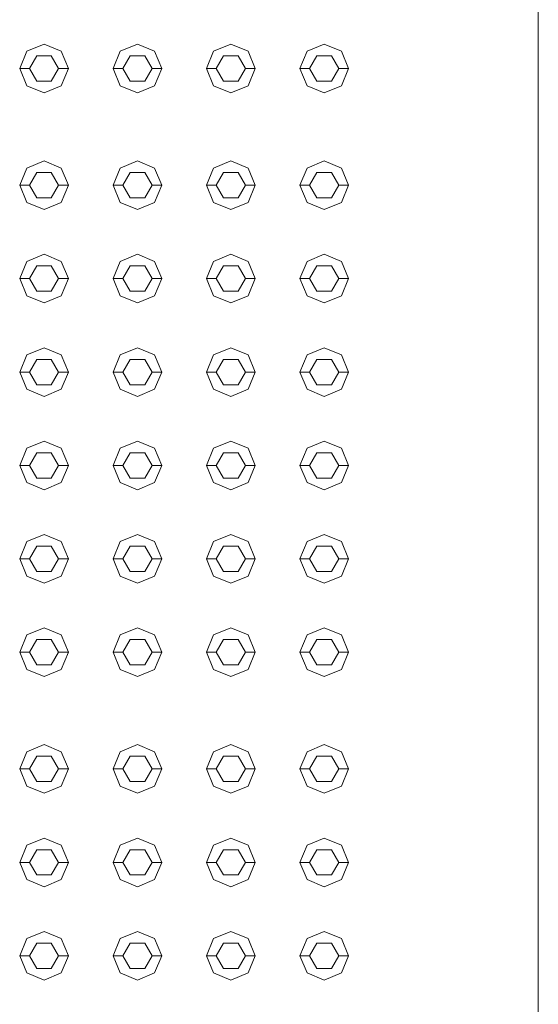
# Model space of a CAD drawing. Header units: millimetres. Extents: x 2 to 902, y -447 to 199.
# Tile 524 of 656: x 30.004 to 30.537, y 151.222 to 152.235. Entities that reach past the tile are written whole.
import ezdxf

# ---------------------------------------------------------------- set-up
doc = ezdxf.new("R2010")
doc.units = ezdxf.units.MM
doc.header["$MEASUREMENT"] = 0
doc.layers.add('IFC-Elemento construtivo genérico-Contorno', color=253, linetype='Continuous', lineweight=5)
doc.layers.add('IFC-Laje-Contorno', color=134, linetype='Continuous', lineweight=5)

msp = doc.modelspace()

# ---------------------------------------------------------------- linework, layer by layer
at = {"layer": 'IFC-Elemento construtivo genérico-Contorno', "color": 7, "lineweight": 5}
for p, q in [((30.0041, 152.1844), (30.0114, 152.2021)), ((30.0114, 152.2021), (30.0291, 152.2094)), ((30.0291, 152.2094), (30.0468, 152.2021)), ((30.0468, 152.2021), (30.0541, 152.1844)), ((30.1001, 152.1844), (30.1074, 152.2021)), ((30.1074, 152.2021), (30.1251, 152.2094)), ((30.1251, 152.2094), (30.1428, 152.2021)), ((30.1428, 152.2021), (30.1501, 152.1844)), ((30.1961, 152.1844), (30.2034, 152.2021)), ((30.2034, 152.2021), (30.2211, 152.2094)), ((30.2211, 152.2094), (30.2388, 152.2021)), ((30.2388, 152.2021), (30.2461, 152.1844)), ((30.2921, 152.1844), (30.2994, 152.2021)), ((30.2994, 152.2021), (30.3171, 152.2094)), ((30.3171, 152.2094), (30.3348, 152.2021)), ((30.3348, 152.2021), (30.3421, 152.1844)), ((30.0141, 152.1844), (30.0216, 152.1974)), ((30.0216, 152.1974), (30.0366, 152.1974)), ((30.0366, 152.1974), (30.0441, 152.1844)), ((30.1101, 152.1844), (30.1176, 152.1974)), ((30.1176, 152.1974), (30.1326, 152.1974)), ((30.1326, 152.1974), (30.1401, 152.1844)), ((30.2061, 152.1844), (30.2136, 152.1974)), ((30.2136, 152.1974), (30.2286, 152.1974)), ((30.2286, 152.1974), (30.2361, 152.1844)), ((30.3021, 152.1844), (30.3096, 152.1974)), ((30.3096, 152.1974), (30.3246, 152.1974)), ((30.3246, 152.1974), (30.3321, 152.1844)), ((30.0041, 152.1844), (30.0141, 152.1844)), ((30.0041, 152.1844), (30.0114, 152.1667)), ((30.0141, 152.1844), (30.0216, 152.1714)), ((30.0366, 152.1714), (30.0441, 152.1844)), ((30.0441, 152.1844), (30.0541, 152.1844)), ((30.0468, 152.1667), (30.0541, 152.1844)), ((30.1001, 152.1844), (30.1101, 152.1844)), ((30.1001, 152.1844), (30.1074, 152.1667)), ((30.1101, 152.1844), (30.1176, 152.1714)), ((30.1326, 152.1714), (30.1401, 152.1844)), ((30.1401, 152.1844), (30.1501, 152.1844)), ((30.1428, 152.1667), (30.1501, 152.1844)), ((30.1961, 152.1844), (30.2061, 152.1844)), ((30.1961, 152.1844), (30.2034, 152.1667)), ((30.2061, 152.1844), (30.2136, 152.1714)), ((30.2286, 152.1714), (30.2361, 152.1844)), ((30.2361, 152.1844), (30.2461, 152.1844)), ((30.2388, 152.1667), (30.2461, 152.1844)), ((30.2921, 152.1844), (30.3021, 152.1844)), ((30.2921, 152.1844), (30.2994, 152.1667)), ((30.3021, 152.1844), (30.3096, 152.1714)), ((30.3246, 152.1714), (30.3321, 152.1844)), ((30.3321, 152.1844), (30.3421, 152.1844)), ((30.3348, 152.1667), (30.3421, 152.1844)), ((30.0216, 152.1714), (30.0366, 152.1714)), ((30.1176, 152.1714), (30.1326, 152.1714)), ((30.2136, 152.1714), (30.2286, 152.1714)), ((30.3096, 152.1714), (30.3246, 152.1714)), ((30.0114, 152.1667), (30.0291, 152.1594)), ((30.0291, 152.1594), (30.0468, 152.1667)), ((30.1074, 152.1667), (30.1251, 152.1594)), ((30.1251, 152.1594), (30.1428, 152.1667)), ((30.2034, 152.1667), (30.2211, 152.1594)), ((30.2211, 152.1594), (30.2388, 152.1667)), ((30.2994, 152.1667), (30.3171, 152.1594)), ((30.3171, 152.1594), (30.3348, 152.1667)), ((30.0114, 152.0821), (30.0291, 152.0894)), ((30.0291, 152.0894), (30.0468, 152.0821)), ((30.1074, 152.0821), (30.1251, 152.0894)), ((30.1251, 152.0894), (30.1428, 152.0821)), ((30.2034, 152.0821), (30.2211, 152.0894)), ((30.2211, 152.0894), (30.2388, 152.0821)), ((30.2994, 152.0821), (30.3171, 152.0894)), ((30.3171, 152.0894), (30.3348, 152.0821)), ((30.0041, 152.0644), (30.0114, 152.0821)), ((30.0468, 152.0821), (30.0541, 152.0644)), ((30.1001, 152.0644), (30.1074, 152.0821)), ((30.1428, 152.0821), (30.1501, 152.0644)), ((30.1961, 152.0644), (30.2034, 152.0821)), ((30.2388, 152.0821), (30.2461, 152.0644)), ((30.2921, 152.0644), (30.2994, 152.0821)), ((30.3348, 152.0821), (30.3421, 152.0644)), ((30.0141, 152.0644), (30.0216, 152.0774)), ((30.0216, 152.0774), (30.0366, 152.0774)), ((30.0366, 152.0774), (30.0441, 152.0644)), ((30.1101, 152.0644), (30.1176, 152.0774)), ((30.1176, 152.0774), (30.1326, 152.0774)), ((30.1326, 152.0774), (30.1401, 152.0644)), ((30.2061, 152.0644), (30.2136, 152.0774)), ((30.2136, 152.0774), (30.2286, 152.0774)), ((30.2286, 152.0774), (30.2361, 152.0644)), ((30.3021, 152.0644), (30.3096, 152.0774)), ((30.3096, 152.0774), (30.3246, 152.0774)), ((30.3246, 152.0774), (30.3321, 152.0644)), ((30.0041, 152.0644), (30.0141, 152.0644)), ((30.0041, 152.0644), (30.0114, 152.0467)), ((30.0141, 152.0644), (30.0216, 152.0514)), ((30.0366, 152.0514), (30.0441, 152.0644)), ((30.0441, 152.0644), (30.0541, 152.0644)), ((30.0468, 152.0467), (30.0541, 152.0644)), ((30.1001, 152.0644), (30.1101, 152.0644)), ((30.1001, 152.0644), (30.1074, 152.0467)), ((30.1101, 152.0644), (30.1176, 152.0514)), ((30.1326, 152.0514), (30.1401, 152.0644)), ((30.1401, 152.0644), (30.1501, 152.0644)), ((30.1428, 152.0467), (30.1501, 152.0644)), ((30.1961, 152.0644), (30.2061, 152.0644)), ((30.1961, 152.0644), (30.2034, 152.0467)), ((30.2061, 152.0644), (30.2136, 152.0514)), ((30.2286, 152.0514), (30.2361, 152.0644)), ((30.2361, 152.0644), (30.2461, 152.0644)), ((30.2388, 152.0467), (30.2461, 152.0644)), ((30.2921, 152.0644), (30.3021, 152.0644)), ((30.2921, 152.0644), (30.2994, 152.0467)), ((30.3021, 152.0644), (30.3096, 152.0514)), ((30.3246, 152.0514), (30.3321, 152.0644)), ((30.3321, 152.0644), (30.3421, 152.0644)), ((30.3348, 152.0467), (30.3421, 152.0644)), ((30.0216, 152.0514), (30.0366, 152.0514)), ((30.1176, 152.0514), (30.1326, 152.0514)), ((30.2136, 152.0514), (30.2286, 152.0514)), ((30.3096, 152.0514), (30.3246, 152.0514)), ((30.0114, 152.0467), (30.0291, 152.0394)), ((30.0291, 152.0394), (30.0468, 152.0467)), ((30.1074, 152.0467), (30.1251, 152.0394)), ((30.1251, 152.0394), (30.1428, 152.0467)), ((30.2034, 152.0467), (30.2211, 152.0394)), ((30.2211, 152.0394), (30.2388, 152.0467)), ((30.2994, 152.0467), (30.3171, 152.0394)), ((30.3171, 152.0394), (30.3348, 152.0467)), ((30.0114, 151.9861), (30.0291, 151.9934)), ((30.0291, 151.9934), (30.0468, 151.9861)), ((30.1074, 151.9861), (30.1251, 151.9934)), ((30.1251, 151.9934), (30.1428, 151.9861)), ((30.2034, 151.9861), (30.2211, 151.9934)), ((30.2211, 151.9934), (30.2388, 151.9861)), ((30.2994, 151.9861), (30.3171, 151.9934)), ((30.3171, 151.9934), (30.3348, 151.9861)), ((30.0041, 151.9684), (30.0114, 151.9861)), ((30.0141, 151.9684), (30.0216, 151.9814)), ((30.0216, 151.9814), (30.0366, 151.9814)), ((30.0366, 151.9814), (30.0441, 151.9684)), ((30.0468, 151.9861), (30.0541, 151.9684)), ((30.1001, 151.9684), (30.1074, 151.9861)), ((30.1101, 151.9684), (30.1176, 151.9814)), ((30.1176, 151.9814), (30.1326, 151.9814)), ((30.1326, 151.9814), (30.1401, 151.9684)), ((30.1428, 151.9861), (30.1501, 151.9684)), ((30.1961, 151.9684), (30.2034, 151.9861)), ((30.2061, 151.9684), (30.2136, 151.9814)), ((30.2136, 151.9814), (30.2286, 151.9814)), ((30.2286, 151.9814), (30.2361, 151.9684)), ((30.2388, 151.9861), (30.2461, 151.9684)), ((30.2921, 151.9684), (30.2994, 151.9861)), ((30.3021, 151.9684), (30.3096, 151.9814)), ((30.3096, 151.9814), (30.3246, 151.9814)), ((30.3246, 151.9814), (30.3321, 151.9684)), ((30.3348, 151.9861), (30.3421, 151.9684)), ((30.0041, 151.9684), (30.0141, 151.9684)), ((30.0041, 151.9684), (30.0114, 151.9507)), ((30.0141, 151.9684), (30.0216, 151.9554)), ((30.0366, 151.9554), (30.0441, 151.9684)), ((30.0441, 151.9684), (30.0541, 151.9684)), ((30.0468, 151.9507), (30.0541, 151.9684)), ((30.1001, 151.9684), (30.1101, 151.9684)), ((30.1001, 151.9684), (30.1074, 151.9507)), ((30.1101, 151.9684), (30.1176, 151.9554)), ((30.1326, 151.9554), (30.1401, 151.9684)), ((30.1401, 151.9684), (30.1501, 151.9684)), ((30.1428, 151.9507), (30.1501, 151.9684)), ((30.1961, 151.9684), (30.2061, 151.9684)), ((30.1961, 151.9684), (30.2034, 151.9507)), ((30.2061, 151.9684), (30.2136, 151.9554)), ((30.2286, 151.9554), (30.2361, 151.9684)), ((30.2361, 151.9684), (30.2461, 151.9684)), ((30.2388, 151.9507), (30.2461, 151.9684)), ((30.2921, 151.9684), (30.3021, 151.9684)), ((30.2921, 151.9684), (30.2994, 151.9507)), ((30.3021, 151.9684), (30.3096, 151.9554)), ((30.3246, 151.9554), (30.3321, 151.9684)), ((30.3321, 151.9684), (30.3421, 151.9684)), ((30.3348, 151.9507), (30.3421, 151.9684)), ((30.0114, 151.9507), (30.0291, 151.9434)), ((30.0216, 151.9554), (30.0366, 151.9554)), ((30.0291, 151.9434), (30.0468, 151.9507)), ((30.1074, 151.9507), (30.1251, 151.9434)), ((30.1176, 151.9554), (30.1326, 151.9554)), ((30.1251, 151.9434), (30.1428, 151.9507)), ((30.2034, 151.9507), (30.2211, 151.9434)), ((30.2136, 151.9554), (30.2286, 151.9554)), ((30.2211, 151.9434), (30.2388, 151.9507)), ((30.2994, 151.9507), (30.3171, 151.9434)), ((30.3096, 151.9554), (30.3246, 151.9554)), ((30.3171, 151.9434), (30.3348, 151.9507)), ((30.0114, 151.8901), (30.0291, 151.8974)), ((30.0291, 151.8974), (30.0468, 151.8901)), ((30.1074, 151.8901), (30.1251, 151.8974)), ((30.1251, 151.8974), (30.1428, 151.8901)), ((30.2034, 151.8901), (30.2211, 151.8974)), ((30.2211, 151.8974), (30.2388, 151.8901)), ((30.2994, 151.8901), (30.3171, 151.8974)), ((30.3171, 151.8974), (30.3348, 151.8901)), ((30.0041, 151.8724), (30.0114, 151.8901)), ((30.0468, 151.8901), (30.0541, 151.8724)), ((30.1001, 151.8724), (30.1074, 151.8901)), ((30.1428, 151.8901), (30.1501, 151.8724)), ((30.1961, 151.8724), (30.2034, 151.8901)), ((30.2388, 151.8901), (30.2461, 151.8724)), ((30.2921, 151.8724), (30.2994, 151.8901)), ((30.3348, 151.8901), (30.3421, 151.8724)), ((30.0141, 151.8724), (30.0216, 151.8854)), ((30.0216, 151.8854), (30.0366, 151.8854)), ((30.0366, 151.8854), (30.0441, 151.8724)), ((30.1101, 151.8724), (30.1176, 151.8854)), ((30.1176, 151.8854), (30.1326, 151.8854)), ((30.1326, 151.8854), (30.1401, 151.8724)), ((30.2061, 151.8724), (30.2136, 151.8854)), ((30.2136, 151.8854), (30.2286, 151.8854)), ((30.2286, 151.8854), (30.2361, 151.8724)), ((30.3021, 151.8724), (30.3096, 151.8854)), ((30.3096, 151.8854), (30.3246, 151.8854)), ((30.3246, 151.8854), (30.3321, 151.8724)), ((30.0041, 151.8724), (30.0141, 151.8724)), ((30.0041, 151.8724), (30.0114, 151.8547)), ((30.0141, 151.8724), (30.0216, 151.8594)), ((30.0366, 151.8594), (30.0441, 151.8724)), ((30.0441, 151.8724), (30.0541, 151.8724)), ((30.0468, 151.8547), (30.0541, 151.8724)), ((30.1001, 151.8724), (30.1101, 151.8724)), ((30.1001, 151.8724), (30.1074, 151.8547)), ((30.1101, 151.8724), (30.1176, 151.8594)), ((30.1326, 151.8594), (30.1401, 151.8724)), ((30.1401, 151.8724), (30.1501, 151.8724)), ((30.1428, 151.8547), (30.1501, 151.8724)), ((30.1961, 151.8724), (30.2061, 151.8724)), ((30.1961, 151.8724), (30.2034, 151.8547)), ((30.2061, 151.8724), (30.2136, 151.8594)), ((30.2286, 151.8594), (30.2361, 151.8724)), ((30.2361, 151.8724), (30.2461, 151.8724)), ((30.2388, 151.8547), (30.2461, 151.8724)), ((30.2921, 151.8724), (30.3021, 151.8724)), ((30.2921, 151.8724), (30.2994, 151.8547)), ((30.3021, 151.8724), (30.3096, 151.8594)), ((30.3246, 151.8594), (30.3321, 151.8724)), ((30.3321, 151.8724), (30.3421, 151.8724)), ((30.3348, 151.8547), (30.3421, 151.8724)), ((30.0216, 151.8594), (30.0366, 151.8594)), ((30.1176, 151.8594), (30.1326, 151.8594)), ((30.2136, 151.8594), (30.2286, 151.8594)), ((30.3096, 151.8594), (30.3246, 151.8594)), ((30.0114, 151.8547), (30.0291, 151.8474)), ((30.0291, 151.8474), (30.0468, 151.8547)), ((30.1074, 151.8547), (30.1251, 151.8474)), ((30.1251, 151.8474), (30.1428, 151.8547)), ((30.2034, 151.8547), (30.2211, 151.8474)), ((30.2211, 151.8474), (30.2388, 151.8547)), ((30.2994, 151.8547), (30.3171, 151.8474)), ((30.3171, 151.8474), (30.3348, 151.8547)), ((30.0114, 151.7941), (30.0291, 151.8014)), ((30.0291, 151.8014), (30.0468, 151.7941)), ((30.1074, 151.7941), (30.1251, 151.8014)), ((30.1251, 151.8014), (30.1428, 151.7941)), ((30.2034, 151.7941), (30.2211, 151.8014)), ((30.2211, 151.8014), (30.2388, 151.7941)), ((30.2994, 151.7941), (30.3171, 151.8014)), ((30.3171, 151.8014), (30.3348, 151.7941)), ((30.0041, 151.7764), (30.0114, 151.7941)), ((30.0141, 151.7764), (30.0216, 151.7894)), ((30.0216, 151.7894), (30.0366, 151.7894)), ((30.0366, 151.7894), (30.0441, 151.7764)), ((30.0468, 151.7941), (30.0541, 151.7764)), ((30.1001, 151.7764), (30.1074, 151.7941)), ((30.1101, 151.7764), (30.1176, 151.7894)), ((30.1176, 151.7894), (30.1326, 151.7894)), ((30.1326, 151.7894), (30.1401, 151.7764)), ((30.1428, 151.7941), (30.1501, 151.7764)), ((30.1961, 151.7764), (30.2034, 151.7941)), ((30.2061, 151.7764), (30.2136, 151.7894)), ((30.2136, 151.7894), (30.2286, 151.7894)), ((30.2286, 151.7894), (30.2361, 151.7764)), ((30.2388, 151.7941), (30.2461, 151.7764)), ((30.2921, 151.7764), (30.2994, 151.7941)), ((30.3021, 151.7764), (30.3096, 151.7894)), ((30.3096, 151.7894), (30.3246, 151.7894)), ((30.3246, 151.7894), (30.3321, 151.7764)), ((30.3348, 151.7941), (30.3421, 151.7764)), ((30.0041, 151.7764), (30.0141, 151.7764)), ((30.0041, 151.7764), (30.0114, 151.7587)), ((30.0141, 151.7764), (30.0216, 151.7634)), ((30.0366, 151.7634), (30.0441, 151.7764)), ((30.0441, 151.7764), (30.0541, 151.7764)), ((30.0468, 151.7587), (30.0541, 151.7764)), ((30.1001, 151.7764), (30.1101, 151.7764)), ((30.1001, 151.7764), (30.1074, 151.7587)), ((30.1101, 151.7764), (30.1176, 151.7634)), ((30.1326, 151.7634), (30.1401, 151.7764)), ((30.1401, 151.7764), (30.1501, 151.7764)), ((30.1428, 151.7587), (30.1501, 151.7764)), ((30.1961, 151.7764), (30.2061, 151.7764)), ((30.1961, 151.7764), (30.2034, 151.7587)), ((30.2061, 151.7764), (30.2136, 151.7634)), ((30.2286, 151.7634), (30.2361, 151.7764)), ((30.2361, 151.7764), (30.2461, 151.7764)), ((30.2388, 151.7587), (30.2461, 151.7764)), ((30.2921, 151.7764), (30.3021, 151.7764)), ((30.2921, 151.7764), (30.2994, 151.7587)), ((30.3021, 151.7764), (30.3096, 151.7634)), ((30.3246, 151.7634), (30.3321, 151.7764)), ((30.3321, 151.7764), (30.3421, 151.7764)), ((30.3348, 151.7587), (30.3421, 151.7764)), ((30.0114, 151.7587), (30.0291, 151.7514)), ((30.0216, 151.7634), (30.0366, 151.7634)), ((30.0291, 151.7514), (30.0468, 151.7587)), ((30.1074, 151.7587), (30.1251, 151.7514)), ((30.1176, 151.7634), (30.1326, 151.7634)), ((30.1251, 151.7514), (30.1428, 151.7587)), ((30.2034, 151.7587), (30.2211, 151.7514)), ((30.2136, 151.7634), (30.2286, 151.7634)), ((30.2211, 151.7514), (30.2388, 151.7587)), ((30.2994, 151.7587), (30.3171, 151.7514)), ((30.3096, 151.7634), (30.3246, 151.7634)), ((30.3171, 151.7514), (30.3348, 151.7587)), ((30.0114, 151.6981), (30.0291, 151.7054)), ((30.0291, 151.7054), (30.0468, 151.6981)), ((30.1074, 151.6981), (30.1251, 151.7054)), ((30.1251, 151.7054), (30.1428, 151.6981)), ((30.2034, 151.6981), (30.2211, 151.7054)), ((30.2211, 151.7054), (30.2388, 151.6981)), ((30.2994, 151.6981), (30.3171, 151.7054)), ((30.3171, 151.7054), (30.3348, 151.6981)), ((30.0041, 151.6804), (30.0114, 151.6981)), ((30.0468, 151.6981), (30.0541, 151.6804)), ((30.1001, 151.6804), (30.1074, 151.6981)), ((30.1428, 151.6981), (30.1501, 151.6804)), ((30.1961, 151.6804), (30.2034, 151.6981)), ((30.2388, 151.6981), (30.2461, 151.6804)), ((30.2921, 151.6804), (30.2994, 151.6981)), ((30.3348, 151.6981), (30.3421, 151.6804)), ((30.0141, 151.6804), (30.0216, 151.6934)), ((30.0216, 151.6934), (30.0366, 151.6934)), ((30.0366, 151.6934), (30.0441, 151.6804)), ((30.1101, 151.6804), (30.1176, 151.6934)), ((30.1176, 151.6934), (30.1326, 151.6934)), ((30.1326, 151.6934), (30.1401, 151.6804)), ((30.2061, 151.6804), (30.2136, 151.6934)), ((30.2136, 151.6934), (30.2286, 151.6934)), ((30.2286, 151.6934), (30.2361, 151.6804)), ((30.3021, 151.6804), (30.3096, 151.6934)), ((30.3096, 151.6934), (30.3246, 151.6934)), ((30.3246, 151.6934), (30.3321, 151.6804)), ((30.0041, 151.6804), (30.0141, 151.6804)), ((30.0041, 151.6804), (30.0114, 151.6627)), ((30.0141, 151.6804), (30.0216, 151.6674)), ((30.0366, 151.6674), (30.0441, 151.6804)), ((30.0441, 151.6804), (30.0541, 151.6804)), ((30.0468, 151.6627), (30.0541, 151.6804)), ((30.1001, 151.6804), (30.1101, 151.6804)), ((30.1001, 151.6804), (30.1074, 151.6627)), ((30.1101, 151.6804), (30.1176, 151.6674)), ((30.1326, 151.6674), (30.1401, 151.6804)), ((30.1401, 151.6804), (30.1501, 151.6804)), ((30.1428, 151.6627), (30.1501, 151.6804)), ((30.1961, 151.6804), (30.2061, 151.6804)), ((30.1961, 151.6804), (30.2034, 151.6627)), ((30.2061, 151.6804), (30.2136, 151.6674)), ((30.2286, 151.6674), (30.2361, 151.6804)), ((30.2361, 151.6804), (30.2461, 151.6804)), ((30.2388, 151.6627), (30.2461, 151.6804)), ((30.2921, 151.6804), (30.3021, 151.6804)), ((30.2921, 151.6804), (30.2994, 151.6627)), ((30.3021, 151.6804), (30.3096, 151.6674)), ((30.3246, 151.6674), (30.3321, 151.6804)), ((30.3321, 151.6804), (30.3421, 151.6804)), ((30.3348, 151.6627), (30.3421, 151.6804)), ((30.0216, 151.6674), (30.0366, 151.6674)), ((30.1176, 151.6674), (30.1326, 151.6674)), ((30.2136, 151.6674), (30.2286, 151.6674)), ((30.3096, 151.6674), (30.3246, 151.6674)), ((30.0114, 151.6627), (30.0291, 151.6554)), ((30.0291, 151.6554), (30.0468, 151.6627)), ((30.1074, 151.6627), (30.1251, 151.6554)), ((30.1251, 151.6554), (30.1428, 151.6627)), ((30.2034, 151.6627), (30.2211, 151.6554)), ((30.2211, 151.6554), (30.2388, 151.6627)), ((30.2994, 151.6627), (30.3171, 151.6554)), ((30.3171, 151.6554), (30.3348, 151.6627)), ((30.0114, 151.6021), (30.0291, 151.6094)), ((30.0291, 151.6094), (30.0468, 151.6021)), ((30.1074, 151.6021), (30.1251, 151.6094)), ((30.1251, 151.6094), (30.1428, 151.6021)), ((30.2034, 151.6021), (30.2211, 151.6094)), ((30.2211, 151.6094), (30.2388, 151.6021)), ((30.2994, 151.6021), (30.3171, 151.6094)), ((30.3171, 151.6094), (30.3348, 151.6021)), ((30.0041, 151.5844), (30.0114, 151.6021)), ((30.0141, 151.5844), (30.0216, 151.5974)), ((30.0216, 151.5974), (30.0366, 151.5974)), ((30.0366, 151.5974), (30.0441, 151.5844)), ((30.0468, 151.6021), (30.0541, 151.5844)), ((30.1001, 151.5844), (30.1074, 151.6021)), ((30.1101, 151.5844), (30.1176, 151.5974)), ((30.1176, 151.5974), (30.1326, 151.5974)), ((30.1326, 151.5974), (30.1401, 151.5844)), ((30.1428, 151.6021), (30.1501, 151.5844)), ((30.1961, 151.5844), (30.2034, 151.6021)), ((30.2061, 151.5844), (30.2136, 151.5974)), ((30.2136, 151.5974), (30.2286, 151.5974)), ((30.2286, 151.5974), (30.2361, 151.5844)), ((30.2388, 151.6021), (30.2461, 151.5844)), ((30.2921, 151.5844), (30.2994, 151.6021)), ((30.3021, 151.5844), (30.3096, 151.5974)), ((30.3096, 151.5974), (30.3246, 151.5974)), ((30.3246, 151.5974), (30.3321, 151.5844)), ((30.3348, 151.6021), (30.3421, 151.5844)), ((30.0041, 151.5844), (30.0141, 151.5844)), ((30.0041, 151.5844), (30.0114, 151.5667)), ((30.0141, 151.5844), (30.0216, 151.5714)), ((30.0366, 151.5714), (30.0441, 151.5844)), ((30.0441, 151.5844), (30.0541, 151.5844)), ((30.0468, 151.5667), (30.0541, 151.5844)), ((30.1001, 151.5844), (30.1101, 151.5844)), ((30.1001, 151.5844), (30.1074, 151.5667)), ((30.1101, 151.5844), (30.1176, 151.5714)), ((30.1326, 151.5714), (30.1401, 151.5844)), ((30.1401, 151.5844), (30.1501, 151.5844)), ((30.1428, 151.5667), (30.1501, 151.5844)), ((30.1961, 151.5844), (30.2061, 151.5844)), ((30.1961, 151.5844), (30.2034, 151.5667)), ((30.2061, 151.5844), (30.2136, 151.5714)), ((30.2286, 151.5714), (30.2361, 151.5844)), ((30.2361, 151.5844), (30.2461, 151.5844)), ((30.2388, 151.5667), (30.2461, 151.5844)), ((30.2921, 151.5844), (30.3021, 151.5844)), ((30.2921, 151.5844), (30.2994, 151.5667)), ((30.3021, 151.5844), (30.3096, 151.5714)), ((30.3246, 151.5714), (30.3321, 151.5844)), ((30.3321, 151.5844), (30.3421, 151.5844)), ((30.3348, 151.5667), (30.3421, 151.5844)), ((30.0114, 151.5667), (30.0291, 151.5594)), ((30.0216, 151.5714), (30.0366, 151.5714)), ((30.0291, 151.5594), (30.0468, 151.5667)), ((30.1074, 151.5667), (30.1251, 151.5594)), ((30.1176, 151.5714), (30.1326, 151.5714)), ((30.1251, 151.5594), (30.1428, 151.5667)), ((30.2034, 151.5667), (30.2211, 151.5594)), ((30.2136, 151.5714), (30.2286, 151.5714)), ((30.2211, 151.5594), (30.2388, 151.5667)), ((30.2994, 151.5667), (30.3171, 151.5594)), ((30.3096, 151.5714), (30.3246, 151.5714)), ((30.3171, 151.5594), (30.3348, 151.5667)), ((30.0041, 151.4644), (30.0114, 151.4821)), ((30.0114, 151.4821), (30.0291, 151.4894)), ((30.0291, 151.4894), (30.0468, 151.4821)), ((30.0468, 151.4821), (30.0541, 151.4644)), ((30.1001, 151.4644), (30.1074, 151.4821)), ((30.1074, 151.4821), (30.1251, 151.4894)), ((30.1251, 151.4894), (30.1428, 151.4821)), ((30.1428, 151.4821), (30.1501, 151.4644)), ((30.1961, 151.4644), (30.2034, 151.4821)), ((30.2034, 151.4821), (30.2211, 151.4894)), ((30.2211, 151.4894), (30.2388, 151.4821)), ((30.2388, 151.4821), (30.2461, 151.4644)), ((30.2921, 151.4644), (30.2994, 151.4821)), ((30.2994, 151.4821), (30.3171, 151.4894)), ((30.3171, 151.4894), (30.3348, 151.4821)), ((30.3348, 151.4821), (30.3421, 151.4644)), ((30.0141, 151.4644), (30.0216, 151.4774)), ((30.0216, 151.4774), (30.0366, 151.4774)), ((30.0366, 151.4774), (30.0441, 151.4644)), ((30.1101, 151.4644), (30.1176, 151.4774)), ((30.1176, 151.4774), (30.1326, 151.4774)), ((30.1326, 151.4774), (30.1401, 151.4644)), ((30.2061, 151.4644), (30.2136, 151.4774)), ((30.2136, 151.4774), (30.2286, 151.4774)), ((30.2286, 151.4774), (30.2361, 151.4644)), ((30.3021, 151.4644), (30.3096, 151.4774)), ((30.3096, 151.4774), (30.3246, 151.4774)), ((30.3246, 151.4774), (30.3321, 151.4644)), ((30.0041, 151.4644), (30.0141, 151.4644)), ((30.0041, 151.4644), (30.0114, 151.4467)), ((30.0141, 151.4644), (30.0216, 151.4514)), ((30.0366, 151.4514), (30.0441, 151.4644)), ((30.0441, 151.4644), (30.0541, 151.4644)), ((30.0468, 151.4467), (30.0541, 151.4644)), ((30.1001, 151.4644), (30.1101, 151.4644)), ((30.1001, 151.4644), (30.1074, 151.4467)), ((30.1101, 151.4644), (30.1176, 151.4514)), ((30.1326, 151.4514), (30.1401, 151.4644)), ((30.1401, 151.4644), (30.1501, 151.4644)), ((30.1428, 151.4467), (30.1501, 151.4644)), ((30.1961, 151.4644), (30.2061, 151.4644)), ((30.1961, 151.4644), (30.2034, 151.4467)), ((30.2061, 151.4644), (30.2136, 151.4514)), ((30.2286, 151.4514), (30.2361, 151.4644)), ((30.2361, 151.4644), (30.2461, 151.4644)), ((30.2388, 151.4467), (30.2461, 151.4644)), ((30.2921, 151.4644), (30.3021, 151.4644)), ((30.2921, 151.4644), (30.2994, 151.4467)), ((30.3021, 151.4644), (30.3096, 151.4514)), ((30.3246, 151.4514), (30.3321, 151.4644)), ((30.3321, 151.4644), (30.3421, 151.4644)), ((30.3348, 151.4467), (30.3421, 151.4644)), ((30.0216, 151.4514), (30.0366, 151.4514)), ((30.1176, 151.4514), (30.1326, 151.4514)), ((30.2136, 151.4514), (30.2286, 151.4514)), ((30.3096, 151.4514), (30.3246, 151.4514)), ((30.0114, 151.4467), (30.0291, 151.4394)), ((30.0291, 151.4394), (30.0468, 151.4467)), ((30.1074, 151.4467), (30.1251, 151.4394)), ((30.1251, 151.4394), (30.1428, 151.4467)), ((30.2034, 151.4467), (30.2211, 151.4394)), ((30.2211, 151.4394), (30.2388, 151.4467)), ((30.2994, 151.4467), (30.3171, 151.4394)), ((30.3171, 151.4394), (30.3348, 151.4467)), ((30.0114, 151.3861), (30.0291, 151.3934)), ((30.0291, 151.3934), (30.0468, 151.3861)), ((30.1074, 151.3861), (30.1251, 151.3934)), ((30.1251, 151.3934), (30.1428, 151.3861)), ((30.2034, 151.3861), (30.2211, 151.3934)), ((30.2211, 151.3934), (30.2388, 151.3861)), ((30.2994, 151.3861), (30.3171, 151.3934)), ((30.3171, 151.3934), (30.3348, 151.3861)), ((30.0041, 151.3684), (30.0114, 151.3861)), ((30.0141, 151.3684), (30.0216, 151.3814)), ((30.0216, 151.3814), (30.0366, 151.3814)), ((30.0366, 151.3814), (30.0441, 151.3684)), ((30.0468, 151.3861), (30.0541, 151.3684)), ((30.1001, 151.3684), (30.1074, 151.3861)), ((30.1101, 151.3684), (30.1176, 151.3814)), ((30.1176, 151.3814), (30.1326, 151.3814)), ((30.1326, 151.3814), (30.1401, 151.3684)), ((30.1428, 151.3861), (30.1501, 151.3684)), ((30.1961, 151.3684), (30.2034, 151.3861)), ((30.2061, 151.3684), (30.2136, 151.3814)), ((30.2136, 151.3814), (30.2286, 151.3814)), ((30.2286, 151.3814), (30.2361, 151.3684)), ((30.2388, 151.3861), (30.2461, 151.3684)), ((30.2921, 151.3684), (30.2994, 151.3861)), ((30.3021, 151.3684), (30.3096, 151.3814)), ((30.3096, 151.3814), (30.3246, 151.3814)), ((30.3246, 151.3814), (30.3321, 151.3684)), ((30.3348, 151.3861), (30.3421, 151.3684)), ((30.0041, 151.3684), (30.0141, 151.3684)), ((30.0041, 151.3684), (30.0114, 151.3507)), ((30.0141, 151.3684), (30.0216, 151.3554)), ((30.0366, 151.3554), (30.0441, 151.3684)), ((30.0441, 151.3684), (30.0541, 151.3684)), ((30.0468, 151.3507), (30.0541, 151.3684)), ((30.1001, 151.3684), (30.1101, 151.3684)), ((30.1001, 151.3684), (30.1074, 151.3507)), ((30.1101, 151.3684), (30.1176, 151.3554)), ((30.1326, 151.3554), (30.1401, 151.3684)), ((30.1401, 151.3684), (30.1501, 151.3684)), ((30.1428, 151.3507), (30.1501, 151.3684)), ((30.1961, 151.3684), (30.2061, 151.3684)), ((30.1961, 151.3684), (30.2034, 151.3507)), ((30.2061, 151.3684), (30.2136, 151.3554)), ((30.2286, 151.3554), (30.2361, 151.3684)), ((30.2361, 151.3684), (30.2461, 151.3684)), ((30.2388, 151.3507), (30.2461, 151.3684)), ((30.2921, 151.3684), (30.3021, 151.3684)), ((30.2921, 151.3684), (30.2994, 151.3507)), ((30.3021, 151.3684), (30.3096, 151.3554)), ((30.3246, 151.3554), (30.3321, 151.3684)), ((30.3321, 151.3684), (30.3421, 151.3684)), ((30.3348, 151.3507), (30.3421, 151.3684)), ((30.0114, 151.3507), (30.0291, 151.3434)), ((30.0216, 151.3554), (30.0366, 151.3554)), ((30.0291, 151.3434), (30.0468, 151.3507)), ((30.1074, 151.3507), (30.1251, 151.3434)), ((30.1176, 151.3554), (30.1326, 151.3554)), ((30.1251, 151.3434), (30.1428, 151.3507)), ((30.2034, 151.3507), (30.2211, 151.3434)), ((30.2136, 151.3554), (30.2286, 151.3554)), ((30.2211, 151.3434), (30.2388, 151.3507)), ((30.2994, 151.3507), (30.3171, 151.3434)), ((30.3096, 151.3554), (30.3246, 151.3554)), ((30.3171, 151.3434), (30.3348, 151.3507)), ((30.0041, 151.2724), (30.0114, 151.2901)), ((30.0114, 151.2901), (30.0291, 151.2974)), ((30.0291, 151.2974), (30.0468, 151.2901)), ((30.0468, 151.2901), (30.0541, 151.2724)), ((30.1001, 151.2724), (30.1074, 151.2901)), ((30.1074, 151.2901), (30.1251, 151.2974)), ((30.1251, 151.2974), (30.1428, 151.2901)), ((30.1428, 151.2901), (30.1501, 151.2724)), ((30.1961, 151.2724), (30.2034, 151.2901)), ((30.2034, 151.2901), (30.2211, 151.2974)), ((30.2211, 151.2974), (30.2388, 151.2901)), ((30.2388, 151.2901), (30.2461, 151.2724)), ((30.2921, 151.2724), (30.2994, 151.2901)), ((30.2994, 151.2901), (30.3171, 151.2974)), ((30.3171, 151.2974), (30.3348, 151.2901)), ((30.3348, 151.2901), (30.3421, 151.2724)), ((30.0141, 151.2724), (30.0216, 151.2854)), ((30.0216, 151.2854), (30.0366, 151.2854)), ((30.0366, 151.2854), (30.0441, 151.2724)), ((30.1101, 151.2724), (30.1176, 151.2854)), ((30.1176, 151.2854), (30.1326, 151.2854)), ((30.1326, 151.2854), (30.1401, 151.2724)), ((30.2061, 151.2724), (30.2136, 151.2854)), ((30.2136, 151.2854), (30.2286, 151.2854)), ((30.2286, 151.2854), (30.2361, 151.2724)), ((30.3021, 151.2724), (30.3096, 151.2854)), ((30.3096, 151.2854), (30.3246, 151.2854)), ((30.3246, 151.2854), (30.3321, 151.2724)), ((30.0041, 151.2724), (30.0141, 151.2724)), ((30.0041, 151.2724), (30.0114, 151.2547)), ((30.0141, 151.2724), (30.0216, 151.2594)), ((30.0366, 151.2594), (30.0441, 151.2724)), ((30.0441, 151.2724), (30.0541, 151.2724)), ((30.0468, 151.2547), (30.0541, 151.2724)), ((30.1001, 151.2724), (30.1101, 151.2724)), ((30.1001, 151.2724), (30.1074, 151.2547)), ((30.1101, 151.2724), (30.1176, 151.2594)), ((30.1326, 151.2594), (30.1401, 151.2724)), ((30.1401, 151.2724), (30.1501, 151.2724)), ((30.1428, 151.2547), (30.1501, 151.2724)), ((30.1961, 151.2724), (30.2061, 151.2724)), ((30.1961, 151.2724), (30.2034, 151.2547)), ((30.2061, 151.2724), (30.2136, 151.2594)), ((30.2286, 151.2594), (30.2361, 151.2724)), ((30.2361, 151.2724), (30.2461, 151.2724)), ((30.2388, 151.2547), (30.2461, 151.2724)), ((30.2921, 151.2724), (30.3021, 151.2724)), ((30.2921, 151.2724), (30.2994, 151.2547)), ((30.3021, 151.2724), (30.3096, 151.2594)), ((30.3246, 151.2594), (30.3321, 151.2724)), ((30.3321, 151.2724), (30.3421, 151.2724)), ((30.3348, 151.2547), (30.3421, 151.2724)), ((30.0216, 151.2594), (30.0366, 151.2594)), ((30.1176, 151.2594), (30.1326, 151.2594)), ((30.2136, 151.2594), (30.2286, 151.2594)), ((30.3096, 151.2594), (30.3246, 151.2594)), ((30.0114, 151.2547), (30.0291, 151.2474)), ((30.0291, 151.2474), (30.0468, 151.2547)), ((30.1074, 151.2547), (30.1251, 151.2474)), ((30.1251, 151.2474), (30.1428, 151.2547)), ((30.2034, 151.2547), (30.2211, 151.2474)), ((30.2211, 151.2474), (30.2388, 151.2547)), ((30.2994, 151.2547), (30.3171, 151.2474)), ((30.3171, 151.2474), (30.3348, 151.2547))]:
    msp.add_line(p, q, dxfattribs=at)
at = {"layer": 'IFC-Laje-Contorno', "color": 7, "lineweight": 5}
for p in [(30.5371, 149.1215), (30.5371, 149.3215)]:
    msp.add_line(p, (30.5371, 152.723), dxfattribs=at)

doc.saveas('drawing.dxf')
